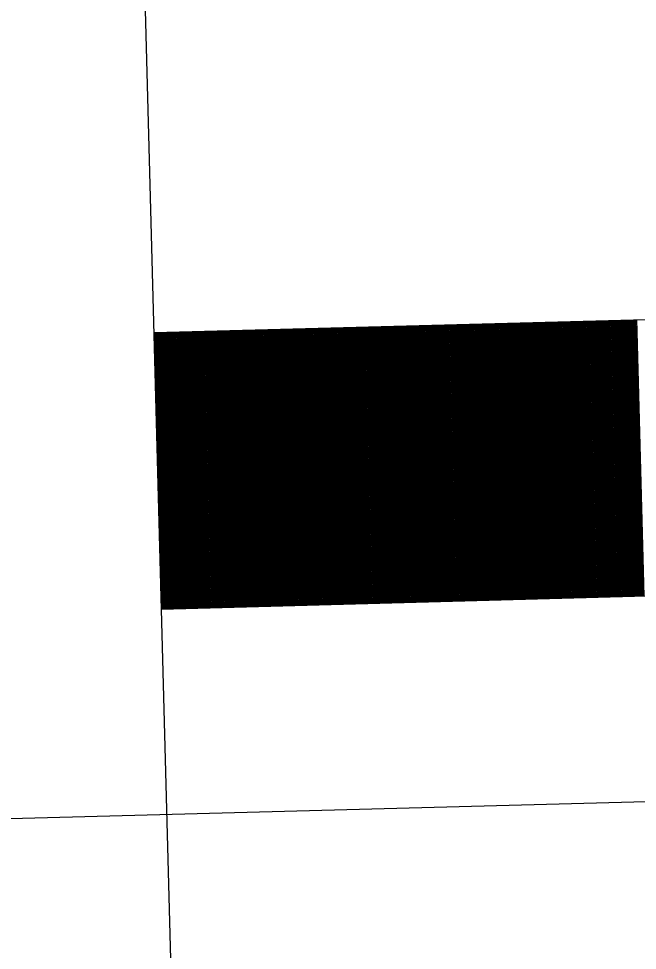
# Model space of a CAD drawing. Extents: x 1926836 to 1933254, y 596317 to 604524.
# Drawn here: x 1931024.46 to 1931030.05, y 596986.38 to 596994.81 of the extents above; entities that cross this region are included whole.
import ezdxf

# ---------------------------------------------------------------- set-up
doc = ezdxf.new("R2010")
doc.units = 0
doc.layers.add('Default', color=7, linetype='Continuous')

msp = doc.modelspace()

# ---------------------------------------------------------------- linework, layer by layer
at = {"layer": 'Default'}
for p, q in [((1931029.724, 596841.3471), (1931025.4326, 597001.2098)), ((1931025.6806, 596991.9697), (1931043.0594, 596992.4362)), ((1931029.4439, 596992.0707), (1931029.511, 596989.5716)), ((1931029.4539, 596992.0709), (1931029.5209, 596989.5718)), ((1931029.4639, 596992.0712), (1931029.5309, 596989.5721)), ((1931029.4739, 596992.0715), (1931029.5409, 596989.5724)), ((1931029.4839, 596992.0718), (1931029.5509, 596989.5727)), ((1931029.4938, 596992.072), (1931029.5609, 596989.5729)), ((1931029.5038, 596992.0723), (1931029.5709, 596989.5732)), ((1931029.5138, 596992.0726), (1931029.5809, 596989.5735)), ((1931029.5238, 596992.0728), (1931029.5909, 596989.5737)), ((1931029.5338, 596992.0731), (1931029.6009, 596989.574)), ((1931029.5438, 596992.0734), (1931029.6109, 596989.5743)), ((1931029.5538, 596992.0736), (1931029.6209, 596989.5745)), ((1931029.5638, 596992.0739), (1931029.6309, 596989.5748)), ((1931029.5738, 596992.0742), (1931029.6409, 596989.5751)), ((1931029.5838, 596992.0744), (1931029.6509, 596989.5753)), ((1931029.5938, 596992.0747), (1931029.6609, 596989.5756)), ((1931029.6038, 596992.075), (1931029.6709, 596989.5759)), ((1931029.6138, 596992.0752), (1931029.6809, 596989.5761)), ((1931029.6238, 596992.0755), (1931029.6909, 596989.5764)), ((1931029.6338, 596992.0758), (1931029.7009, 596989.5767)), ((1931029.6438, 596992.076), (1931029.7109, 596989.5769)), ((1931029.6538, 596992.0763), (1931029.7209, 596989.5772)), ((1931029.6638, 596992.0766), (1931029.7309, 596989.5775)), ((1931029.6738, 596992.0769), (1931029.7409, 596989.5778)), ((1931029.6838, 596992.0771), (1931029.7509, 596989.578)), ((1931029.6938, 596992.0774), (1931029.7609, 596989.5783)), ((1931029.7038, 596992.0777), (1931029.7709, 596989.5786)), ((1931029.7138, 596992.0779), (1931029.7809, 596989.5788)), ((1931029.7238, 596992.0782), (1931029.7909, 596989.5791)), ((1931029.7338, 596992.0785), (1931029.8008, 596989.5794)), ((1931029.7438, 596992.0787), (1931029.8108, 596989.5796)), ((1931029.7538, 596992.079), (1931029.8208, 596989.5799)), ((1931029.7638, 596992.0793), (1931029.8308, 596989.5802)), ((1931029.7737, 596992.0795), (1931029.8408, 596989.5804)), ((1931029.7837, 596992.0798), (1931029.8508, 596989.5807)), ((1931029.7937, 596992.0801), (1931029.8608, 596989.581)), ((1931029.8037, 596992.0803), (1931029.8708, 596989.5812)), ((1931029.8137, 596992.0806), (1931029.8808, 596989.5815)), ((1931029.8237, 596992.0809), (1931029.8908, 596989.5818)), ((1931029.8337, 596992.0811), (1931029.9008, 596989.582)), ((1931029.8437, 596992.0814), (1931029.9108, 596989.5823)), ((1931029.8537, 596992.0817), (1931029.9208, 596989.5826)), ((1931029.8637, 596992.082), (1931029.9308, 596989.5829)), ((1931029.8737, 596992.0822), (1931029.9408, 596989.5831)), ((1931029.8837, 596992.0825), (1931029.9508, 596989.5834)), ((1931029.8937, 596992.0828), (1931029.9608, 596989.5837)), ((1931029.9037, 596992.083), (1931029.9708, 596989.5839)), ((1931029.9137, 596992.0833), (1931029.9808, 596989.5842)), ((1931029.9237, 596992.0836), (1931029.9908, 596989.5845)), ((1931029.9337, 596992.0838), (1931030.0008, 596989.5847)), ((1931029.9437, 596992.0841), (1931030.0108, 596989.585)), ((1931029.9537, 596992.0844), (1931030.0208, 596989.5853)), ((1931029.9637, 596992.0846), (1931030.0308, 596989.5855)), ((1931029.9737, 596992.0849), (1931030.0408, 596989.5858)), ((1931029.9837, 596992.0852), (1931030.0508, 596989.5861)), ((1931029.9937, 596992.0854), (1931030.0608, 596989.5863)), ((1931030.0037, 596992.0857), (1931030.0708, 596989.5866)), ((1931030.0137, 596992.086), (1931030.0807, 596989.5869)), ((1931030.0237, 596992.0862), (1931030.0907, 596989.5871)), ((1931030.0337, 596992.0865), (1931030.1007, 596989.5874)), ((1931030.0436, 596992.0868), (1931030.1107, 596989.5877)), ((1931026.305, 596991.9864), (1931026.3721, 596989.4873)), ((1931026.315, 596991.9867), (1931026.3821, 596989.4876)), ((1931026.325, 596991.987), (1931026.3921, 596989.4879)), ((1931026.335, 596991.9872), (1931026.4021, 596989.4881)), ((1931026.345, 596991.9875), (1931026.4121, 596989.4884)), ((1931026.355, 596991.9878), (1931026.4221, 596989.4887)), ((1931026.365, 596991.988), (1931026.4321, 596989.4889)), ((1931026.375, 596991.9883), (1931026.4421, 596989.4892)), ((1931026.385, 596991.9886), (1931026.4521, 596989.4895)), ((1931026.395, 596991.9888), (1931026.4621, 596989.4897)), ((1931026.405, 596991.9891), (1931026.472, 596989.49)), ((1931026.415, 596991.9894), (1931026.482, 596989.4903)), ((1931026.425, 596991.9896), (1931026.492, 596989.4905)), ((1931026.4349, 596991.9899), (1931026.502, 596989.4908)), ((1931026.4449, 596991.9902), (1931026.512, 596989.4911)), ((1931026.4549, 596991.9904), (1931026.522, 596989.4913)), ((1931026.4649, 596991.9907), (1931026.532, 596989.4916)), ((1931026.4749, 596991.991), (1931026.542, 596989.4919)), ((1931026.4849, 596991.9913), (1931026.552, 596989.4922)), ((1931026.4949, 596991.9915), (1931026.562, 596989.4924)), ((1931026.5049, 596991.9918), (1931026.572, 596989.4927)), ((1931026.5149, 596991.9921), (1931026.582, 596989.493)), ((1931026.5249, 596991.9923), (1931026.592, 596989.4932)), ((1931026.5349, 596991.9926), (1931026.602, 596989.4935)), ((1931026.5449, 596991.9929), (1931026.612, 596989.4938)), ((1931026.5549, 596991.9931), (1931026.622, 596989.494)), ((1931026.5649, 596991.9934), (1931026.632, 596989.4943)), ((1931026.5749, 596991.9937), (1931026.642, 596989.4946)), ((1931026.5849, 596991.9939), (1931026.652, 596989.4948)), ((1931026.5949, 596991.9942), (1931026.662, 596989.4951)), ((1931026.6049, 596991.9945), (1931026.672, 596989.4954)), ((1931026.6149, 596991.9947), (1931026.682, 596989.4956)), ((1931026.6249, 596991.995), (1931026.692, 596989.4959)), ((1931026.6349, 596991.9953), (1931026.702, 596989.4962)), ((1931026.6449, 596991.9955), (1931026.712, 596989.4964)), ((1931026.6549, 596991.9958), (1931026.722, 596989.4967)), ((1931026.6649, 596991.9961), (1931026.732, 596989.497)), ((1931026.6749, 596991.9963), (1931026.7419, 596989.4972)), ((1931026.6849, 596991.9966), (1931026.7519, 596989.4975)), ((1931026.6949, 596991.9969), (1931026.7619, 596989.4978)), ((1931026.7049, 596991.9972), (1931026.7719, 596989.4981)), ((1931026.7148, 596991.9974), (1931026.7819, 596989.4983)), ((1931026.7248, 596991.9977), (1931026.7919, 596989.4986)), ((1931026.7348, 596991.998), (1931026.8019, 596989.4989)), ((1931026.7448, 596991.9982), (1931026.8119, 596989.4991)), ((1931026.7548, 596991.9985), (1931026.8219, 596989.4994)), ((1931026.7648, 596991.9988), (1931026.8319, 596989.4997)), ((1931026.7748, 596991.999), (1931026.8419, 596989.4999)), ((1931026.7848, 596991.9993), (1931026.8519, 596989.5002)), ((1931026.7948, 596991.9996), (1931026.8619, 596989.5005)), ((1931026.8048, 596991.9998), (1931026.8719, 596989.5007)), ((1931026.8148, 596992.0001), (1931026.8819, 596989.501)), ((1931026.8248, 596992.0004), (1931026.8919, 596989.5013)), ((1931026.8348, 596992.0006), (1931026.9019, 596989.5015)), ((1931026.8448, 596992.0009), (1931026.9119, 596989.5018)), ((1931026.8548, 596992.0012), (1931026.9219, 596989.5021)), ((1931026.8648, 596992.0014), (1931026.9319, 596989.5023)), ((1931026.8748, 596992.0017), (1931026.9419, 596989.5026)), ((1931026.8848, 596992.002), (1931026.9519, 596989.5029)), ((1931026.8948, 596992.0023), (1931026.9619, 596989.5032)), ((1931026.9048, 596992.0025), (1931026.9719, 596989.5034)), ((1931026.9148, 596992.0028), (1931026.9819, 596989.5037)), ((1931026.9248, 596992.0031), (1931026.9919, 596989.504)), ((1931026.9348, 596992.0033), (1931027.0019, 596989.5042)), ((1931026.9448, 596992.0036), (1931027.0119, 596989.5045)), ((1931026.9548, 596992.0039), (1931027.0218, 596989.5048)), ((1931026.9648, 596992.0041), (1931027.0318, 596989.505)), ((1931026.9748, 596992.0044), (1931027.0418, 596989.5053)), ((1931026.9848, 596992.0047), (1931027.0518, 596989.5056)), ((1931026.9947, 596992.0049), (1931027.0618, 596989.5058)), ((1931027.0047, 596992.0052), (1931027.0718, 596989.5061)), ((1931027.0147, 596992.0055), (1931027.0818, 596989.5064)), ((1931027.0247, 596992.0057), (1931027.0918, 596989.5066)), ((1931027.0347, 596992.006), (1931027.1018, 596989.5069)), ((1931027.0447, 596992.0063), (1931027.1118, 596989.5072)), ((1931027.0547, 596992.0065), (1931027.1218, 596989.5074)), ((1931027.0647, 596992.0068), (1931027.1318, 596989.5077)), ((1931027.0747, 596992.0071), (1931027.1418, 596989.508)), ((1931027.0847, 596992.0074), (1931027.1518, 596989.5083)), ((1931027.0947, 596992.0076), (1931027.1618, 596989.5085)), ((1931027.1047, 596992.0079), (1931027.1718, 596989.5088)), ((1931027.1147, 596992.0082), (1931027.1818, 596989.5091)), ((1931027.1247, 596992.0084), (1931027.1918, 596989.5093)), ((1931027.1347, 596992.0087), (1931027.2018, 596989.5096)), ((1931027.1447, 596992.009), (1931027.2118, 596989.5099)), ((1931027.1547, 596992.0092), (1931027.2218, 596989.5101)), ((1931027.1647, 596992.0095), (1931027.2318, 596989.5104)), ((1931027.1747, 596992.0098), (1931027.2418, 596989.5107)), ((1931027.1847, 596992.01), (1931027.2518, 596989.5109)), ((1931027.1947, 596992.0103), (1931027.2618, 596989.5112)), ((1931027.2047, 596992.0106), (1931027.2718, 596989.5115)), ((1931027.2147, 596992.0108), (1931027.2818, 596989.5117)), ((1931027.2247, 596992.0111), (1931027.2918, 596989.512)), ((1931027.2347, 596992.0114), (1931027.3017, 596989.5123)), ((1931027.2447, 596992.0116), (1931027.3117, 596989.5125)), ((1931027.2547, 596992.0119), (1931027.3217, 596989.5128)), ((1931027.2647, 596992.0122), (1931027.3317, 596989.5131)), ((1931027.2746, 596992.0125), (1931027.3417, 596989.5134)), ((1931027.2846, 596992.0127), (1931027.3517, 596989.5136)), ((1931027.2946, 596992.013), (1931027.3617, 596989.5139)), ((1931027.3046, 596992.0133), (1931027.3717, 596989.5142)), ((1931027.3146, 596992.0135), (1931027.3817, 596989.5144)), ((1931027.3246, 596992.0138), (1931027.3917, 596989.5147)), ((1931027.3346, 596992.0141), (1931027.4017, 596989.515)), ((1931027.3446, 596992.0143), (1931027.4117, 596989.5152)), ((1931027.3546, 596992.0146), (1931027.4217, 596989.5155)), ((1931027.3646, 596992.0149), (1931027.4317, 596989.5158)), ((1931027.3746, 596992.0151), (1931027.4417, 596989.516)), ((1931027.3846, 596992.0154), (1931027.4517, 596989.5163)), ((1931027.3946, 596992.0157), (1931027.4617, 596989.5166)), ((1931027.4046, 596992.0159), (1931027.4717, 596989.5168)), ((1931027.4146, 596992.0162), (1931027.4817, 596989.5171)), ((1931027.4246, 596992.0165), (1931027.4917, 596989.5174)), ((1931027.4346, 596992.0167), (1931027.5017, 596989.5176)), ((1931027.4446, 596992.017), (1931027.5117, 596989.5179)), ((1931027.4546, 596992.0173), (1931027.5217, 596989.5182)), ((1931027.4646, 596992.0175), (1931027.5317, 596989.5184)), ((1931027.4746, 596992.0178), (1931027.5417, 596989.5187)), ((1931027.4846, 596992.0181), (1931027.5517, 596989.519)), ((1931027.4946, 596992.0184), (1931027.5617, 596989.5193)), ((1931027.5046, 596992.0186), (1931027.5717, 596989.5195)), ((1931027.5146, 596992.0189), (1931027.5816, 596989.5198)), ((1931027.5246, 596992.0192), (1931027.5916, 596989.5201)), ((1931027.5346, 596992.0194), (1931027.6016, 596989.5203)), ((1931027.5446, 596992.0197), (1931027.6116, 596989.5206)), ((1931027.5545, 596992.02), (1931027.6216, 596989.5209)), ((1931027.5645, 596992.0202), (1931027.6316, 596989.5211)), ((1931027.5745, 596992.0205), (1931027.6416, 596989.5214)), ((1931027.5845, 596992.0208), (1931027.6516, 596989.5217)), ((1931027.5945, 596992.021), (1931027.6616, 596989.5219)), ((1931027.6045, 596992.0213), (1931027.6716, 596989.5222)), ((1931027.6145, 596992.0216), (1931027.6816, 596989.5225)), ((1931027.6245, 596992.0218), (1931027.6916, 596989.5227)), ((1931027.6345, 596992.0221), (1931027.7016, 596989.523)), ((1931027.6445, 596992.0224), (1931027.7116, 596989.5233)), ((1931027.6545, 596992.0226), (1931027.7216, 596989.5235)), ((1931027.6645, 596992.0229), (1931027.7316, 596989.5238)), ((1931027.6745, 596992.0232), (1931027.7416, 596989.5241)), ((1931027.6845, 596992.0235), (1931027.7516, 596989.5244)), ((1931027.6945, 596992.0237), (1931027.7616, 596989.5246)), ((1931027.7045, 596992.024), (1931027.7716, 596989.5249)), ((1931027.7145, 596992.0243), (1931027.7816, 596989.5252)), ((1931027.7245, 596992.0245), (1931027.7916, 596989.5254)), ((1931027.7345, 596992.0248), (1931027.8016, 596989.5257)), ((1931027.7445, 596992.0251), (1931027.8116, 596989.526)), ((1931027.7545, 596992.0253), (1931027.8216, 596989.5262)), ((1931027.7645, 596992.0256), (1931027.8316, 596989.5265)), ((1931027.7745, 596992.0259), (1931027.8416, 596989.5268)), ((1931027.7845, 596992.0261), (1931027.8515, 596989.527)), ((1931027.7945, 596992.0264), (1931027.8615, 596989.5273)), ((1931027.8045, 596992.0267), (1931027.8715, 596989.5276)), ((1931027.8145, 596992.0269), (1931027.8815, 596989.5278)), ((1931027.8244, 596992.0272), (1931027.8915, 596989.5281)), ((1931027.8344, 596992.0275), (1931027.9015, 596989.5284)), ((1931027.8444, 596992.0277), (1931027.9115, 596989.5286)), ((1931027.8544, 596992.028), (1931027.9215, 596989.5289)), ((1931027.8644, 596992.0283), (1931027.9315, 596989.5292)), ((1931027.8744, 596992.0286), (1931027.9415, 596989.5295)), ((1931027.8844, 596992.0288), (1931027.9515, 596989.5297)), ((1931027.8944, 596992.0291), (1931027.9615, 596989.53)), ((1931027.9044, 596992.0294), (1931027.9715, 596989.5303)), ((1931027.9144, 596992.0296), (1931027.9815, 596989.5305)), ((1931027.9244, 596992.0299), (1931027.9915, 596989.5308)), ((1931027.9344, 596992.0302), (1931028.0015, 596989.5311)), ((1931027.9444, 596992.0304), (1931028.0115, 596989.5313)), ((1931027.9544, 596992.0307), (1931028.0215, 596989.5316)), ((1931027.9644, 596992.031), (1931028.0315, 596989.5319)), ((1931027.9744, 596992.0312), (1931028.0415, 596989.5321)), ((1931027.9844, 596992.0315), (1931028.0515, 596989.5324)), ((1931027.9944, 596992.0318), (1931028.0615, 596989.5327)), ((1931028.0044, 596992.032), (1931028.0715, 596989.5329)), ((1931028.0144, 596992.0323), (1931028.0815, 596989.5332)), ((1931028.0244, 596992.0326), (1931028.0915, 596989.5335)), ((1931028.0344, 596992.0328), (1931028.1015, 596989.5337)), ((1931028.0444, 596992.0331), (1931028.1115, 596989.534)), ((1931028.0544, 596992.0334), (1931028.1215, 596989.5343)), ((1931028.0644, 596992.0336), (1931028.1314, 596989.5345)), ((1931028.0744, 596992.0339), (1931028.1414, 596989.5348)), ((1931028.0844, 596992.0342), (1931028.1514, 596989.5351)), ((1931028.0944, 596992.0345), (1931028.1614, 596989.5354)), ((1931028.1043, 596992.0347), (1931028.1714, 596989.5356)), ((1931028.1143, 596992.035), (1931028.1814, 596989.5359)), ((1931028.1243, 596992.0353), (1931028.1914, 596989.5362)), ((1931028.1343, 596992.0355), (1931028.2014, 596989.5364)), ((1931028.1443, 596992.0358), (1931028.2114, 596989.5367)), ((1931028.1543, 596992.0361), (1931028.2214, 596989.537)), ((1931028.1643, 596992.0363), (1931028.2314, 596989.5372)), ((1931028.1743, 596992.0366), (1931028.2414, 596989.5375)), ((1931028.1843, 596992.0369), (1931028.2514, 596989.5378)), ((1931028.1943, 596992.0371), (1931028.2614, 596989.538)), ((1931028.2043, 596992.0374), (1931028.2714, 596989.5383)), ((1931028.2143, 596992.0377), (1931028.2814, 596989.5386)), ((1931028.2243, 596992.0379), (1931028.2914, 596989.5388)), ((1931028.2343, 596992.0382), (1931028.3014, 596989.5391)), ((1931028.2443, 596992.0385), (1931028.3114, 596989.5394)), ((1931028.2543, 596992.0387), (1931028.3214, 596989.5396)), ((1931028.2643, 596992.039), (1931028.3314, 596989.5399)), ((1931028.2743, 596992.0393), (1931028.3414, 596989.5402)), ((1931028.2843, 596992.0396), (1931028.3514, 596989.5405)), ((1931028.2943, 596992.0398), (1931028.3614, 596989.5407)), ((1931028.3043, 596992.0401), (1931028.3714, 596989.541)), ((1931028.3143, 596992.0404), (1931028.3814, 596989.5413)), ((1931028.3243, 596992.0406), (1931028.3914, 596989.5415)), ((1931028.3343, 596992.0409), (1931028.4014, 596989.5418)), ((1931028.3443, 596992.0412), (1931028.4113, 596989.5421)), ((1931028.3543, 596992.0414), (1931028.4213, 596989.5423)), ((1931028.3643, 596992.0417), (1931028.4313, 596989.5426)), ((1931028.3743, 596992.042), (1931028.4413, 596989.5429)), ((1931028.3842, 596992.0422), (1931028.4513, 596989.5431)), ((1931028.3942, 596992.0425), (1931028.4613, 596989.5434)), ((1931028.4042, 596992.0428), (1931028.4713, 596989.5437)), ((1931028.4142, 596992.043), (1931028.4813, 596989.5439)), ((1931028.4242, 596992.0433), (1931028.4913, 596989.5442)), ((1931028.4342, 596992.0436), (1931028.5013, 596989.5445)), ((1931028.4442, 596992.0438), (1931028.5113, 596989.5447)), ((1931028.4542, 596992.0441), (1931028.5213, 596989.545)), ((1931028.4642, 596992.0444), (1931028.5313, 596989.5453)), ((1931028.4742, 596992.0447), (1931028.5413, 596989.5456)), ((1931028.4842, 596992.0449), (1931028.5513, 596989.5458)), ((1931028.4942, 596992.0452), (1931028.5613, 596989.5461)), ((1931028.5042, 596992.0455), (1931028.5713, 596989.5464)), ((1931028.5142, 596992.0457), (1931028.5813, 596989.5466)), ((1931028.5242, 596992.046), (1931028.5913, 596989.5469)), ((1931028.5342, 596992.0463), (1931028.6013, 596989.5472)), ((1931028.5442, 596992.0465), (1931028.6113, 596989.5474)), ((1931028.5542, 596992.0468), (1931028.6213, 596989.5477)), ((1931028.5642, 596992.0471), (1931028.6313, 596989.548)), ((1931028.5742, 596992.0473), (1931028.6413, 596989.5482)), ((1931028.5842, 596992.0476), (1931028.6513, 596989.5485)), ((1931028.5942, 596992.0479), (1931028.6613, 596989.5488)), ((1931028.6042, 596992.0481), (1931028.6713, 596989.549)), ((1931028.6142, 596992.0484), (1931028.6813, 596989.5493)), ((1931028.6242, 596992.0487), (1931028.6912, 596989.5496)), ((1931028.6342, 596992.0489), (1931028.7012, 596989.5498)), ((1931028.6442, 596992.0492), (1931028.7112, 596989.5501)), ((1931028.6542, 596992.0495), (1931028.7212, 596989.5504)), ((1931028.6641, 596992.0498), (1931028.7312, 596989.5507)), ((1931028.6741, 596992.05), (1931028.7412, 596989.5509)), ((1931028.6841, 596992.0503), (1931028.7512, 596989.5512)), ((1931028.6941, 596992.0506), (1931028.7612, 596989.5515)), ((1931028.7041, 596992.0508), (1931028.7712, 596989.5517)), ((1931028.7141, 596992.0511), (1931028.7812, 596989.552)), ((1931028.7241, 596992.0514), (1931028.7912, 596989.5523)), ((1931028.7341, 596992.0516), (1931028.8012, 596989.5525)), ((1931028.7441, 596992.0519), (1931028.8112, 596989.5528)), ((1931028.7541, 596992.0522), (1931028.8212, 596989.5531)), ((1931028.7641, 596992.0524), (1931028.8312, 596989.5533)), ((1931028.7741, 596992.0527), (1931028.8412, 596989.5536)), ((1931028.7841, 596992.053), (1931028.8512, 596989.5539)), ((1931028.7941, 596992.0532), (1931028.8612, 596989.5541)), ((1931028.8041, 596992.0535), (1931028.8712, 596989.5544)), ((1931028.8141, 596992.0538), (1931028.8812, 596989.5547)), ((1931028.8241, 596992.054), (1931028.8912, 596989.5549)), ((1931028.8341, 596992.0543), (1931028.9012, 596989.5552)), ((1931028.8441, 596992.0546), (1931028.9112, 596989.5555)), ((1931028.8541, 596992.0548), (1931028.9212, 596989.5557)), ((1931028.8641, 596992.0551), (1931028.9312, 596989.556)), ((1931028.8741, 596992.0554), (1931028.9412, 596989.5563)), ((1931028.8841, 596992.0557), (1931028.9512, 596989.5566)), ((1931028.8941, 596992.0559), (1931028.9612, 596989.5568)), ((1931028.9041, 596992.0562), (1931028.9711, 596989.5571)), ((1931028.9141, 596992.0565), (1931028.9811, 596989.5574)), ((1931028.9241, 596992.0567), (1931028.9911, 596989.5576)), ((1931028.934, 596992.057), (1931029.0011, 596989.5579)), ((1931028.944, 596992.0573), (1931029.0111, 596989.5582)), ((1931028.954, 596992.0575), (1931029.0211, 596989.5584)), ((1931028.964, 596992.0578), (1931029.0311, 596989.5587)), ((1931028.974, 596992.0581), (1931029.0411, 596989.559)), ((1931028.984, 596992.0583), (1931029.0511, 596989.5592)), ((1931028.994, 596992.0586), (1931029.0611, 596989.5595)), ((1931029.004, 596992.0589), (1931029.0711, 596989.5598)), ((1931029.014, 596992.0591), (1931029.0811, 596989.56)), ((1931029.024, 596992.0594), (1931029.0911, 596989.5603)), ((1931029.034, 596992.0597), (1931029.1011, 596989.5606)), ((1931029.044, 596992.0599), (1931029.1111, 596989.5608)), ((1931029.054, 596992.0602), (1931029.1211, 596989.5611)), ((1931029.064, 596992.0605), (1931029.1311, 596989.5614)), ((1931029.074, 596992.0608), (1931029.1411, 596989.5617)), ((1931029.084, 596992.061), (1931029.1511, 596989.5619)), ((1931029.094, 596992.0613), (1931029.1611, 596989.5622)), ((1931029.104, 596992.0616), (1931029.1711, 596989.5625)), ((1931029.114, 596992.0618), (1931029.1811, 596989.5627)), ((1931029.124, 596992.0621), (1931029.1911, 596989.563)), ((1931029.134, 596992.0624), (1931029.2011, 596989.5633)), ((1931029.144, 596992.0626), (1931029.2111, 596989.5635)), ((1931029.154, 596992.0629), (1931029.2211, 596989.5638)), ((1931029.164, 596992.0632), (1931029.2311, 596989.5641)), ((1931029.174, 596992.0634), (1931029.241, 596989.5643)), ((1931029.184, 596992.0637), (1931029.251, 596989.5646)), ((1931029.194, 596992.064), (1931029.261, 596989.5649)), ((1931029.204, 596992.0642), (1931029.271, 596989.5651)), ((1931029.2139, 596992.0645), (1931029.281, 596989.5654)), ((1931029.2239, 596992.0648), (1931029.291, 596989.5657)), ((1931029.2339, 596992.065), (1931029.301, 596989.5659)), ((1931029.2439, 596992.0653), (1931029.311, 596989.5662)), ((1931029.2539, 596992.0656), (1931029.321, 596989.5665)), ((1931029.2639, 596992.0659), (1931029.331, 596989.5668)), ((1931029.2739, 596992.0661), (1931029.341, 596989.567)), ((1931029.2839, 596992.0664), (1931029.351, 596989.5673)), ((1931029.2939, 596992.0667), (1931029.361, 596989.5676)), ((1931029.3039, 596992.0669), (1931029.371, 596989.5678)), ((1931029.3139, 596992.0672), (1931029.381, 596989.5681)), ((1931029.3239, 596992.0675), (1931029.391, 596989.5684)), ((1931029.3339, 596992.0677), (1931029.401, 596989.5686)), ((1931029.3439, 596992.068), (1931029.411, 596989.5689)), ((1931029.3539, 596992.0683), (1931029.421, 596989.5692)), ((1931029.3639, 596992.0685), (1931029.431, 596989.5694)), ((1931029.3739, 596992.0688), (1931029.441, 596989.5697)), ((1931029.3839, 596992.0691), (1931029.451, 596989.57)), ((1931029.3939, 596992.0693), (1931029.461, 596989.5702)), ((1931029.4039, 596992.0696), (1931029.471, 596989.5705)), ((1931029.4139, 596992.0699), (1931029.481, 596989.5708)), ((1931029.4239, 596992.0701), (1931029.491, 596989.571)), ((1931029.4339, 596992.0704), (1931029.501, 596989.5713)), ((1931025.7477, 596989.4706), (1931025.6806, 596991.9697)), ((1931025.6852, 596991.9698), (1931025.7523, 596989.4707)), ((1931025.6952, 596991.9701), (1931025.7623, 596989.471)), ((1931025.7052, 596991.9703), (1931025.7723, 596989.4712)), ((1931025.7152, 596991.9706), (1931025.7823, 596989.4715)), ((1931025.7252, 596991.9709), (1931025.7923, 596989.4718)), ((1931025.7352, 596991.9711), (1931025.8023, 596989.472)), ((1931025.7452, 596991.9714), (1931025.8123, 596989.4723)), ((1931025.7552, 596991.9717), (1931025.8223, 596989.4726)), ((1931025.7652, 596991.9719), (1931025.8323, 596989.4728)), ((1931025.7752, 596991.9722), (1931025.8423, 596989.4731)), ((1931025.7852, 596991.9725), (1931025.8523, 596989.4734)), ((1931025.7952, 596991.9727), (1931025.8623, 596989.4736)), ((1931025.8052, 596991.973), (1931025.8723, 596989.4739)), ((1931025.8152, 596991.9733), (1931025.8823, 596989.4742)), ((1931025.8252, 596991.9735), (1931025.8923, 596989.4744)), ((1931025.8352, 596991.9738), (1931025.9023, 596989.4747)), ((1931025.8452, 596991.9741), (1931025.9122, 596989.475)), ((1931025.8552, 596991.9743), (1931025.9222, 596989.4752)), ((1931025.8652, 596991.9746), (1931025.9322, 596989.4755)), ((1931025.8752, 596991.9749), (1931025.9422, 596989.4758)), ((1931025.8851, 596991.9752), (1931025.9522, 596989.4761)), ((1931025.8951, 596991.9754), (1931025.9622, 596989.4763)), ((1931025.9051, 596991.9757), (1931025.9722, 596989.4766)), ((1931025.9151, 596991.976), (1931025.9822, 596989.4769)), ((1931025.9251, 596991.9762), (1931025.9922, 596989.4771)), ((1931025.9351, 596991.9765), (1931026.0022, 596989.4774)), ((1931025.9451, 596991.9768), (1931026.0122, 596989.4777)), ((1931025.9551, 596991.977), (1931026.0222, 596989.4779)), ((1931025.9651, 596991.9773), (1931026.0322, 596989.4782)), ((1931025.9751, 596991.9776), (1931026.0422, 596989.4785)), ((1931025.9851, 596991.9778), (1931026.0522, 596989.4787)), ((1931025.9951, 596991.9781), (1931026.0622, 596989.479)), ((1931026.0051, 596991.9784), (1931026.0722, 596989.4793)), ((1931026.0151, 596991.9786), (1931026.0822, 596989.4795)), ((1931026.0251, 596991.9789), (1931026.0922, 596989.4798)), ((1931026.0351, 596991.9792), (1931026.1022, 596989.4801)), ((1931026.0451, 596991.9794), (1931026.1122, 596989.4803)), ((1931026.0551, 596991.9797), (1931026.1222, 596989.4806)), ((1931026.0651, 596991.98), (1931026.1322, 596989.4809)), ((1931026.0751, 596991.9802), (1931026.1422, 596989.4811)), ((1931026.0851, 596991.9805), (1931026.1522, 596989.4814)), ((1931026.0951, 596991.9808), (1931026.1622, 596989.4817)), ((1931026.1051, 596991.9811), (1931026.1722, 596989.482)), ((1931026.1151, 596991.9813), (1931026.1822, 596989.4822)), ((1931026.1251, 596991.9816), (1931026.1921, 596989.4825)), ((1931026.1351, 596991.9819), (1931026.2021, 596989.4828)), ((1931026.1451, 596991.9821), (1931026.2121, 596989.483)), ((1931026.1551, 596991.9824), (1931026.2221, 596989.4833)), ((1931026.165, 596991.9827), (1931026.2321, 596989.4836)), ((1931026.175, 596991.9829), (1931026.2421, 596989.4838)), ((1931026.185, 596991.9832), (1931026.2521, 596989.4841)), ((1931026.195, 596991.9835), (1931026.2621, 596989.4844)), ((1931026.205, 596991.9837), (1931026.2721, 596989.4846)), ((1931026.215, 596991.984), (1931026.2821, 596989.4849)), ((1931026.225, 596991.9843), (1931026.2921, 596989.4852)), ((1931026.235, 596991.9845), (1931026.3021, 596989.4854)), ((1931026.245, 596991.9848), (1931026.3121, 596989.4857)), ((1931026.255, 596991.9851), (1931026.3221, 596989.486)), ((1931026.265, 596991.9853), (1931026.3321, 596989.4862)), ((1931026.275, 596991.9856), (1931026.3421, 596989.4865)), ((1931026.285, 596991.9859), (1931026.3521, 596989.4868)), ((1931026.295, 596991.9862), (1931026.3621, 596989.4871)), ((1931025.7477, 596989.4706), (1931043.1264, 596989.9371)), ((1930961.5273, 596985.8887), (1931035.6404, 596987.8782))]:
    msp.add_line(p, q, dxfattribs=at)

doc.saveas('drawing.dxf')
